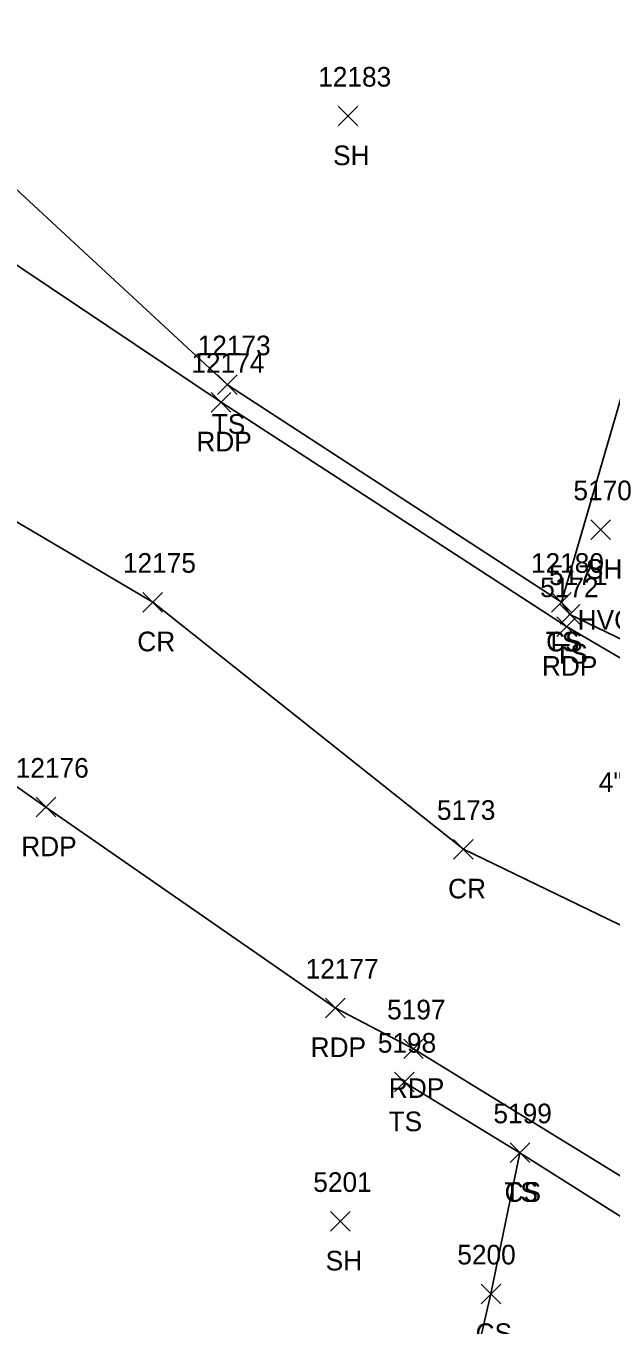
# Model space of a CAD drawing. Extents: x 1462089 to 1464015, y 730534 to 736144.
# Drawn here: x 1462431.4 to 1462491, y 731296.2 to 731428.5 of the extents above; entities that cross this region are included whole.
import ezdxf

# ---------------------------------------------------------------- set-up
doc = ezdxf.new("R2010")
doc.units = 0
for name, color, linetype in [('C_A', 7, 'Continuous'), ('L_A', 7, 'Continuous'), ('L_I', 7, 'Continuous'), ('L_TIC', 7, 'Continuous'), ('LELB', 7, 'Continuous'), ('M_C', 7, 'Continuous'), ('P_A', 7, 'Continuous'), ('P_I', 7, 'Continuous'), ('P_TIC', 7, 'Continuous'), ('PET', 7, 'Continuous'), ('PRC', 7, 'Continuous')]:
    doc.layers.add(name, color=color, linetype=linetype)

msp = doc.modelspace()

# ---------------------------------------------------------------- linework, layer by layer
at = {"layer": 'L_TIC'}
for points in [[(1462463.23, 731418.28), (1462465.23, 731420.28)], [(1462465.23, 731418.28), (1462463.23, 731420.28)], [(1462450.95, 731390.92), (1462452.95, 731392.92)], [(1462452.95, 731390.92), (1462450.95, 731392.92)], [(1462488.98, 731376.15), (1462490.98, 731378.15)], [(1462490.98, 731376.15), (1462488.98, 731378.15)], [(1462484.98, 731368.76), (1462486.98, 731370.76)], [(1462486.98, 731368.76), (1462484.98, 731370.76)], [(1462484.98, 731368.76), (1462486.98, 731370.76)], [(1462486.98, 731368.76), (1462484.98, 731370.76)], [(1462485.84, 731367.52), (1462487.84, 731369.52)], [(1462487.84, 731367.52), (1462485.84, 731369.52)], [(1462468.96, 731319.89), (1462470.96, 731321.89)], [(1462470.96, 731319.89), (1462468.96, 731321.89)], [(1462480.75, 731312.7), (1462482.75, 731314.7)], [(1462482.75, 731312.7), (1462480.75, 731314.7)], [(1462480.75, 731312.7), (1462482.75, 731314.7)], [(1462482.75, 731312.7), (1462480.75, 731314.7)], [(1462462.47, 731305.71), (1462464.47, 731307.71)], [(1462464.47, 731305.71), (1462462.47, 731307.71)], [(1462477.79, 731298.32), (1462479.79, 731300.32)], [(1462479.79, 731298.32), (1462477.79, 731300.32)]]:
    msp.add_lwpolyline(points, dxfattribs=at)
at = {"layer": 'LELB'}
for points in [[(1462485.98, 731369.76), (1462496.62, 731406.25), (1462504.75, 731449.66), (1462520.79, 731495.66), (1462536.56, 731542.79), (1462536.24, 731566.32), (1462513.75, 731591.26), (1462486.76, 731604.84), (1462473.9, 731602.31), (1462450.44, 731613.38), (1462450.1, 731624.66)], [(1462599.35, 731546.54), (1462591.29, 731500.05), (1462585.38, 731483.09), (1462583.68, 731473.53), (1462579.32, 731454.45), (1462565.24, 731409.88), (1462554.05, 731374.42), (1462543.58, 731359.33), (1462537.29, 731354.71), (1462525.42, 731358.78), (1462507.21, 731358.69), (1462486.84, 731368.52)], [(1462427.15, 731414.86), (1462451.95, 731391.92), (1462485.98, 731369.76)], [(1462485.98, 731369.76), (1462486.84, 731368.52)], [(1462469.96, 731320.89), (1462481.75, 731313.7), (1462500.92, 731301.56), (1462509.79, 731291.05), (1462521.16, 731275.67), (1462522.58, 731261.75), (1462518.92, 731252.74), (1462517.42, 731247.57), (1462509.22, 731222.45), (1462493.71, 731197.4), (1462483.1, 731182.49), (1462458.9, 731167.14), (1462446.31, 731163.57), (1462437.33, 731156.38), (1462422.91, 731147.67), (1462410.95, 731131.79), (1462405.84, 731117.78), (1462400.97, 731091.72), (1462399.8, 731078.68)], [(1462481.75, 731313.7), (1462478.79, 731299.32), (1462472.54, 731272.38), (1462468.13, 731239.01), (1462456.97, 731203.03)]]:
    msp.add_lwpolyline(points, dxfattribs=at)
at = {"layer": 'P_TIC'}
for points in [[(1462450.3, 731389.13), (1462452.3, 731391.13)], [(1462452.3, 731389.13), (1462450.3, 731391.13)], [(1462443.34, 731368.77), (1462445.34, 731370.77)], [(1462445.34, 731368.77), (1462443.34, 731370.77)], [(1462485.51, 731366.28), (1462487.51, 731368.28)], [(1462487.51, 731366.28), (1462485.51, 731368.28)], [(1462432.47, 731347.9), (1462434.47, 731349.9)], [(1462434.47, 731347.9), (1462432.47, 731349.9)], [(1462474.99, 731343.6), (1462476.99, 731345.6)], [(1462476.99, 731343.6), (1462474.99, 731345.6)], [(1462461.94, 731327.44), (1462463.94, 731329.44)], [(1462463.94, 731327.44), (1462461.94, 731329.44)], [(1462469.91, 731323.28), (1462471.91, 731325.28)], [(1462471.91, 731323.28), (1462469.91, 731325.28)]]:
    msp.add_lwpolyline(points, dxfattribs=at)
at = {"layer": 'PET'}
for points in [[(1462422.21, 731409.62), (1462451.3, 731390.13)], [(1462451.3, 731390.13), (1462486.51, 731367.28)], [(1462558.82, 731372.9), (1462554.8, 731364.31), (1462548.47, 731356.79), (1462540.48, 731351.5), (1462530.2, 731348.55), (1462513.22, 731352.02), (1462505.19, 731356.33), (1462486.51, 731367.28)], [(1462402, 731370.99), (1462433.47, 731348.9), (1462462.94, 731328.44)], [(1462462.94, 731328.44), (1462470.91, 731324.28)], [(1462470.91, 731324.28), (1462502.18, 731305.05), (1462512.75, 731294.93), (1462519.52, 731287.96), (1462524.37, 731278.42), (1462525.76, 731267.1), (1462524.38, 731258.46)]]:
    msp.add_lwpolyline(points, dxfattribs=at)
at = {"layer": 'PRC'}
for points in [[(1462414.33, 731387.47), (1462444.34, 731369.77)], [(1462444.34, 731369.77), (1462475.99, 731344.6)], [(1462475.99, 731344.6), (1462499.29, 731333.36), (1462518.66, 731323.55), (1462537.18, 731315.74), (1462541.3, 731315.13)]]:
    msp.add_lwpolyline(points, dxfattribs=at)

# ---------------------------------------------------------------- texts
at = {"layer": 'C_A'}
msp.add_text('HVCTRL', height=2, dxfattribs=at).set_placement((1462487.63, 731366.97))
at = {"layer": 'L_A'}
for s, p in [('SH', (1462462.72, 731414.28)), ('TS', (1462450.36, 731386.92)), ('SH', (1462488.47, 731372.15)), ('TS', (1462484.39, 731364.76)), ('CS', (1462484.42, 731364.76)), ('TS', (1462485.25, 731363.52)), ('TS', (1462468.37, 731315.89)), ('TS', (1462480.16, 731308.7)), ('CS', (1462480.19, 731308.7)), ('SH', (1462461.96, 731301.71)), ('CS', (1462477.23, 731294.32))]:
    msp.add_text(s, height=2, dxfattribs=at).set_placement(p)
at = {"layer": 'L_I'}
for s, p in [('12183', (1462461.2, 731422.28)), ('12173', (1462448.92, 731394.92)), ('5170', (1462487.2, 731380.15)), ('12180', (1462482.87, 731372.76)), ('12180', (1462482.87, 731372.76)), ('5171', (1462484.72, 731371.52)), ('5198', (1462467.27, 731323.89)), ('5199', (1462479.05, 731316.7)), ('5199', (1462479.05, 731316.7)), ('5201', (1462460.7, 731309.71)), ('5200', (1462475.37, 731302.32))]:
    msp.add_text(s, height=2, dxfattribs=at).set_placement(p)
at = {"layer": 'M_C'}
msp.add_text('4"X4" CONCRETE UP 30"', height=2, dxfattribs=at).set_placement((1462489.78, 731350.44))
at = {"layer": 'P_A'}
for s, p in [('RDP', (1462448.79, 731385.13)), ('CR', (1462442.77, 731364.77)), ('RDP', (1462483.99, 731362.28)), ('RDP', (1462430.95, 731343.9)), ('CR', (1462474.43, 731339.6)), ('RDP', (1462460.43, 731323.44)), ('RDP', (1462468.4, 731319.28))]:
    msp.add_text(s, height=2, dxfattribs=at).set_placement(p)
at = {"layer": 'P_I'}
for s, p in [('12174', (1462448.28, 731393.13)), ('12175', (1462441.31, 731372.77)), ('5172', (1462483.81, 731370.28)), ('12176', (1462430.39, 731351.9)), ('5173', (1462473.3, 731347.6)), ('12177', (1462459.92, 731331.44)), ('5197', (1462468.22, 731327.28))]:
    msp.add_text(s, height=2, dxfattribs=at).set_placement(p)

doc.saveas('drawing.dxf')
